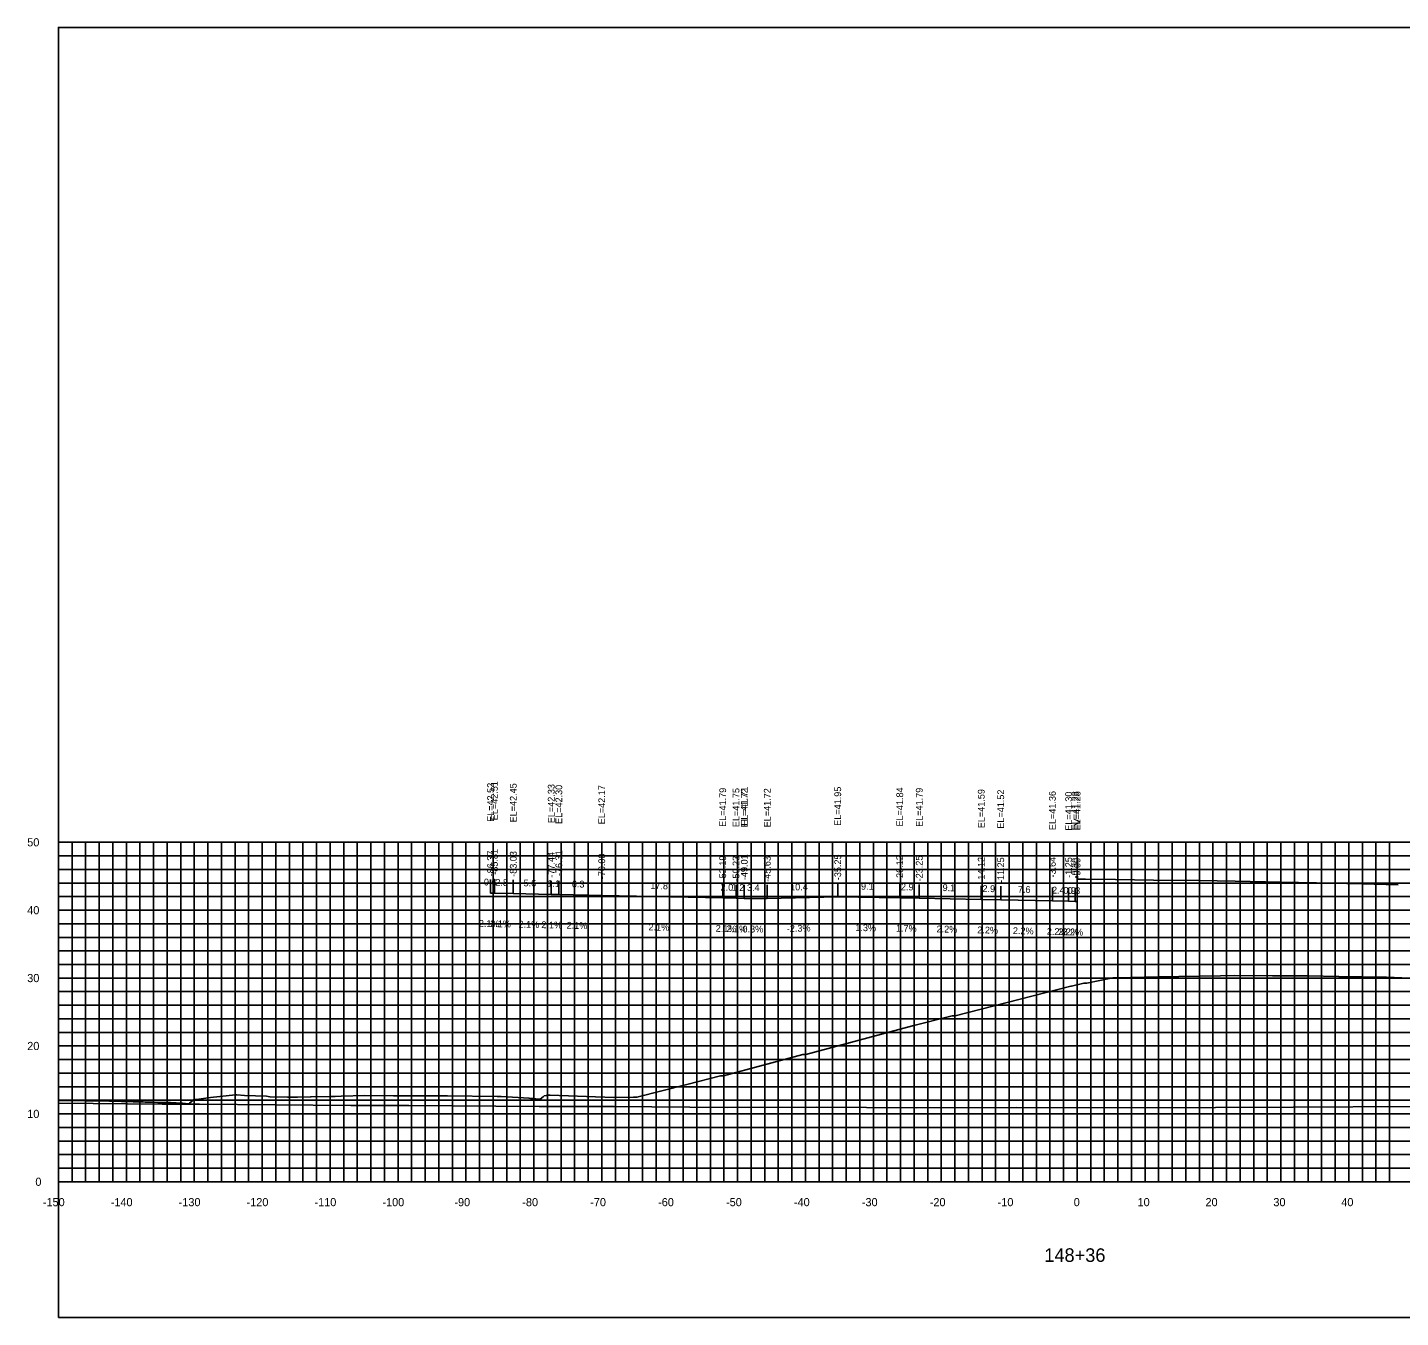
# Model space of a CAD drawing. Extents: x 1800880 to 1818864, y 245271 to 250560.
# Drawn here: x 1817067.8 to 1817270, y 249035.8 to 249225.8 of the extents above; entities that cross this region are included whole.
import ezdxf

# ---------------------------------------------------------------- set-up
doc = ezdxf.new("R2010")
doc.units = 0
for name, color, linetype in [('33', 7, 'Continuous'), ('ANNO-TXT', 7, 'Continuous'), ('AXIS', 7, 'Continuous'), ('CL-CNST', 7, 'Continuous'), ('DESIGN - DRAINAGE - Bridges', 7, 'Continuous'), ('Level 32', 7, 'Continuous'), ('Level 37', 7, 'Continuous'), ('Level 46', 7, 'Continuous'), ('Level 62', 7, 'Continuous'), ('SHT-BDR', 7, 'Continuous')]:
    doc.layers.add(name, color=color, linetype=linetype)

msp = doc.modelspace()

# ---------------------------------------------------------------- linework, layer by layer
at = {"layer": 'AXIS'}
msp.add_lwpolyline([(1817222.39, 249100.34), (1817223.09, 249100.34), (1817223.64, 249100.33), (1817228.04, 249100.25), (1817233.64, 249100.19), (1817240.36, 249100.11), (1817245.64, 249100.02), (1817252.36, 249099.87), (1817257.64, 249099.76), (1817264.36, 249099.61), (1817269.64, 249099.49)], dxfattribs=at)
at = {"layer": 'CL-CNST'}
msp.add_lwpolyline([(1817072.39, 249067.7), (1817072.85, 249067.7), (1817079.91, 249067.61), (1817083.38, 249067.53), (1817083.53, 249067.52), (1817083.7, 249067.52), (1817083.88, 249067.52), (1817084.09, 249067.51), (1817084.31, 249067.51), (1817084.57, 249067.5), (1817084.85, 249067.5), (1817085.17, 249067.49), (1817085.54, 249067.48), (1817085.96, 249067.47), (1817086.46, 249067.46), (1817087.04, 249067.45), (1817087.74, 249067.43), (1817088.59, 249067.41), (1817088.83, 249067.41), (1817088.97, 249067.4), (1817089.4, 249067.38), (1817089.7, 249067.36), (1817089.93, 249067.35), (1817090.12, 249067.34), (1817090.26, 249067.33), (1817090.38, 249067.32), (1817090.48, 249067.32), (1817090.56, 249067.31), (1817090.63, 249067.31), (1817091.57, 249067.25), (1817091.66, 249067.33), (1817092.16, 249067.73), (1817092.18, 249067.76), (1817092.38, 249067.85), (1817092.7, 249067.85), (1817094.78, 249068.15), (1817098.44, 249068.56), (1817098.66, 249068.56), (1817099.77, 249068.48), (1817103.02, 249068.36), (1817103.5, 249068.26), (1817103.52, 249068.22), (1817103.52, 249068.22), (1817103.53, 249068.23), (1817103.54, 249068.25), (1817103.54, 249068.25), (1817106.13, 249068.23), (1817107.2, 249068.23), (1817107.58, 249068.23), (1817109.52, 249068.24), (1817109.6, 249068.24), (1817112.36, 249068.3), (1817113.13, 249068.32), (1817114.03, 249068.35), (1817117.52, 249068.44), (1817121.7, 249068.43), (1817129.66, 249068.4), (1817136.99, 249068.3), (1817137.04, 249068.3), (1817137.05, 249068.3), (1817137.06, 249068.3), (1817137.09, 249068.29), (1817137.09, 249068.29), (1817137.17, 249068.29), (1817137.53, 249068.29), (1817137.58, 249068.29), (1817140.08, 249068.15), (1817141.66, 249068.05), (1817141.69, 249068.05), (1817141.88, 249068.03), (1817142.02, 249068.02), (1817142.14, 249068.01), (1817142.24, 249068), (1817142.33, 249067.99), (1817142.4, 249067.98), (1817142.47, 249067.98), (1817142.52, 249067.97), (1817142.57, 249067.97), (1817142.62, 249067.96), (1817142.65, 249067.96), (1817142.69, 249067.96), (1817143.32, 249067.92), (1817143.78, 249068.28), (1817143.93, 249068.39), (1817144.24, 249068.46), (1817144.33, 249068.49), (1817144.36, 249068.49), (1817144.63, 249068.53), (1817144.77, 249068.53), (1817154.17, 249068.18), (1817157.07, 249068.2), (1817157.2, 249068.2), (1817157.57, 249068.2), (1817164.94, 249070.08), (1817169.9, 249071.36), (1817170.32, 249071.37), (1817181.99, 249074.5), (1817182.25, 249074.5), (1817182.45, 249074.49), (1817198.15, 249078.7), (1817204, 249080.19), (1817204.09, 249080.21), (1817204.44, 249080.2), (1817221.48, 249084.56), (1817221.55, 249084.56), (1817223.37, 249084.99), (1817223.81, 249084.99), (1817227.66, 249085.78), (1817227.72, 249085.79), (1817228.09, 249085.78), (1817228.15, 249085.78), (1817228.16, 249085.78), (1817228.26, 249085.79), (1817234.25, 249085.93), (1817243.52, 249086.1), (1817245.52, 249086.14), (1817251.16, 249086.1), (1817256.38, 249086.06), (1817260.92, 249085.99), (1817267.94, 249085.89), (1817270.22, 249085.79)], dxfattribs=at)
at = {"layer": 'DESIGN - DRAINAGE - Bridges'}
for p, q in [((1817072.33, 249105.75), (1817072.39, 249105.75)), ((1817072.39, 249055.75), (1817072.39, 249105.75)), ((1817072.33, 249095.75), (1817072.39, 249095.75)), ((1817072.33, 249085.75), (1817072.39, 249085.75)), ((1817072.33, 249075.75), (1817072.39, 249075.75)), ((1817072.33, 249065.75), (1817072.39, 249065.75)), ((1817072.33, 249055.75), (1817072.39, 249055.75)), ((1817072.39, 249055.75), (1817372.39, 249055.75)), ((1817072.39, 249055.69), (1817072.39, 249055.75)), ((1817082.39, 249055.69), (1817082.39, 249055.75)), ((1817092.39, 249055.69), (1817092.39, 249055.75)), ((1817102.39, 249055.69), (1817102.39, 249055.75)), ((1817112.39, 249055.69), (1817112.39, 249055.75)), ((1817122.39, 249055.69), (1817122.39, 249055.75)), ((1817132.39, 249055.69), (1817132.39, 249055.75)), ((1817142.39, 249055.69), (1817142.39, 249055.75)), ((1817152.39, 249055.69), (1817152.39, 249055.75)), ((1817162.39, 249055.69), (1817162.39, 249055.75)), ((1817172.39, 249055.69), (1817172.39, 249055.75)), ((1817182.39, 249055.69), (1817182.39, 249055.75)), ((1817192.39, 249055.69), (1817192.39, 249055.75)), ((1817202.39, 249055.69), (1817202.39, 249055.75)), ((1817212.39, 249055.69), (1817212.39, 249055.75)), ((1817222.39, 249055.69), (1817222.39, 249055.75)), ((1817232.39, 249055.69), (1817232.39, 249055.75)), ((1817242.39, 249055.69), (1817242.39, 249055.75)), ((1817252.39, 249055.69), (1817252.39, 249055.75)), ((1817262.39, 249055.69), (1817262.39, 249055.75))]:
    msp.add_line(p, q, dxfattribs=at)
at = {"layer": 'Level 37'}
for p, q in [((1817136.02, 249098.27), (1817136.02, 249100.27)), ((1817136.58, 249098.26), (1817136.58, 249100.26)), ((1817139.36, 249098.2), (1817139.36, 249100.2)), ((1817144.95, 249098.08), (1817144.95, 249100.08)), ((1817146.07, 249098.06), (1817146.07, 249100.06)), ((1817152.39, 249097.92), (1817152.39, 249099.92)), ((1817170.2, 249097.55), (1817170.2, 249099.55)), ((1817172.16, 249097.5), (1817172.16, 249099.5)), ((1817173.38, 249097.48), (1817173.38, 249099.48)), ((1817173.38, 249097.47), (1817173.38, 249099.47)), ((1817176.76, 249097.48), (1817176.76, 249099.48)), ((1817187.14, 249097.71), (1817187.14, 249099.71)), ((1817196.27, 249097.59), (1817196.27, 249099.59)), ((1817199.14, 249097.54), (1817199.14, 249099.54)), ((1817208.27, 249097.34), (1817208.27, 249099.34)), ((1817211.14, 249097.28), (1817211.14, 249099.28)), ((1817218.75, 249097.11), (1817218.75, 249099.11)), ((1817221.14, 249097.06), (1817221.14, 249099.06)), ((1817222.09, 249097.04), (1817222.09, 249099.04)), ((1817222.38, 249097.03), (1817222.38, 249099.03))]:
    msp.add_line(p, q, dxfattribs=at)
msp.add_lwpolyline([(1817072.39, 249035.75), (1817372.39, 249035.75), (1817372.39, 249225.75), (1817072.39, 249225.75)], close=True, dxfattribs=at)
at = {"layer": 'Level 46'}
for p, q in [((1817072.39, 249105.75), (1817372.39, 249105.75)), ((1817072.39, 249055.75), (1817072.39, 249105.75)), ((1817074.39, 249055.75), (1817074.39, 249105.75)), ((1817076.39, 249055.75), (1817076.39, 249105.75)), ((1817078.39, 249055.75), (1817078.39, 249105.75)), ((1817080.39, 249055.75), (1817080.39, 249105.75)), ((1817082.39, 249055.75), (1817082.39, 249105.75)), ((1817084.39, 249055.75), (1817084.39, 249105.75)), ((1817086.39, 249055.75), (1817086.39, 249105.75)), ((1817088.39, 249055.75), (1817088.39, 249105.75)), ((1817090.39, 249055.75), (1817090.39, 249105.75)), ((1817092.39, 249055.75), (1817092.39, 249105.75)), ((1817094.39, 249055.75), (1817094.39, 249105.75)), ((1817096.39, 249055.75), (1817096.39, 249105.75)), ((1817098.39, 249055.75), (1817098.39, 249105.75)), ((1817100.39, 249055.75), (1817100.39, 249105.75)), ((1817102.39, 249055.75), (1817102.39, 249105.75)), ((1817104.39, 249055.75), (1817104.39, 249105.75)), ((1817106.39, 249055.75), (1817106.39, 249105.75)), ((1817108.39, 249055.75), (1817108.39, 249105.75)), ((1817110.39, 249055.75), (1817110.39, 249105.75)), ((1817112.39, 249055.75), (1817112.39, 249105.75)), ((1817114.39, 249055.75), (1817114.39, 249105.75)), ((1817116.39, 249055.75), (1817116.39, 249105.75)), ((1817118.39, 249055.75), (1817118.39, 249105.75)), ((1817120.39, 249055.75), (1817120.39, 249105.75)), ((1817122.39, 249055.75), (1817122.39, 249105.75)), ((1817124.39, 249055.75), (1817124.39, 249105.75)), ((1817126.39, 249055.75), (1817126.39, 249105.75)), ((1817128.39, 249055.75), (1817128.39, 249105.75)), ((1817130.39, 249055.75), (1817130.39, 249105.75)), ((1817132.39, 249055.75), (1817132.39, 249105.75)), ((1817134.39, 249055.75), (1817134.39, 249105.75)), ((1817136.39, 249055.75), (1817136.39, 249105.75)), ((1817138.39, 249055.75), (1817138.39, 249105.75)), ((1817140.39, 249055.75), (1817140.39, 249105.75)), ((1817142.39, 249055.75), (1817142.39, 249105.75)), ((1817144.39, 249055.75), (1817144.39, 249105.75)), ((1817146.39, 249055.75), (1817146.39, 249105.75)), ((1817148.39, 249055.75), (1817148.39, 249105.75)), ((1817150.39, 249055.75), (1817150.39, 249105.75)), ((1817152.39, 249055.75), (1817152.39, 249105.75)), ((1817154.39, 249055.75), (1817154.39, 249105.75)), ((1817156.39, 249055.75), (1817156.39, 249105.75)), ((1817158.39, 249055.75), (1817158.39, 249105.75)), ((1817160.39, 249055.75), (1817160.39, 249105.75)), ((1817162.39, 249055.75), (1817162.39, 249105.75)), ((1817164.39, 249055.75), (1817164.39, 249105.75)), ((1817166.39, 249055.75), (1817166.39, 249105.75)), ((1817168.39, 249055.75), (1817168.39, 249105.75)), ((1817170.39, 249055.75), (1817170.39, 249105.75)), ((1817172.39, 249055.75), (1817172.39, 249105.75)), ((1817174.39, 249055.75), (1817174.39, 249105.75)), ((1817176.39, 249055.75), (1817176.39, 249105.75)), ((1817178.39, 249055.75), (1817178.39, 249105.75)), ((1817180.39, 249055.75), (1817180.39, 249105.75)), ((1817182.39, 249055.75), (1817182.39, 249105.75)), ((1817184.39, 249055.75), (1817184.39, 249105.75)), ((1817186.39, 249055.75), (1817186.39, 249105.75)), ((1817188.39, 249055.75), (1817188.39, 249105.75)), ((1817190.39, 249055.75), (1817190.39, 249105.75)), ((1817192.39, 249055.75), (1817192.39, 249105.75)), ((1817194.39, 249055.75), (1817194.39, 249105.75)), ((1817196.39, 249055.75), (1817196.39, 249105.75)), ((1817198.39, 249055.75), (1817198.39, 249105.75)), ((1817200.39, 249055.75), (1817200.39, 249105.75)), ((1817202.39, 249055.75), (1817202.39, 249105.75)), ((1817204.39, 249055.75), (1817204.39, 249105.75)), ((1817206.39, 249055.75), (1817206.39, 249105.75)), ((1817208.39, 249055.75), (1817208.39, 249105.75)), ((1817210.39, 249055.75), (1817210.39, 249105.75)), ((1817212.39, 249055.75), (1817212.39, 249105.75)), ((1817214.39, 249055.75), (1817214.39, 249105.75)), ((1817216.39, 249055.75), (1817216.39, 249105.75)), ((1817218.39, 249055.75), (1817218.39, 249105.75)), ((1817220.39, 249055.75), (1817220.39, 249105.75)), ((1817222.39, 249055.75), (1817222.39, 249105.75)), ((1817224.39, 249055.75), (1817224.39, 249105.75)), ((1817226.39, 249055.75), (1817226.39, 249105.75)), ((1817228.39, 249055.75), (1817228.39, 249105.75)), ((1817230.39, 249055.75), (1817230.39, 249105.75)), ((1817232.39, 249055.75), (1817232.39, 249105.75)), ((1817234.39, 249055.75), (1817234.39, 249105.75)), ((1817236.39, 249055.75), (1817236.39, 249105.75)), ((1817238.39, 249055.75), (1817238.39, 249105.75)), ((1817240.39, 249055.75), (1817240.39, 249105.75)), ((1817242.39, 249055.75), (1817242.39, 249105.75)), ((1817244.39, 249055.75), (1817244.39, 249105.75)), ((1817246.39, 249055.75), (1817246.39, 249105.75)), ((1817248.39, 249055.75), (1817248.39, 249105.75)), ((1817250.39, 249055.75), (1817250.39, 249105.75)), ((1817252.39, 249055.75), (1817252.39, 249105.75)), ((1817254.39, 249055.75), (1817254.39, 249105.75)), ((1817256.39, 249055.75), (1817256.39, 249105.75)), ((1817258.39, 249055.75), (1817258.39, 249105.75)), ((1817260.39, 249055.75), (1817260.39, 249105.75)), ((1817262.39, 249055.75), (1817262.39, 249105.75)), ((1817264.39, 249055.75), (1817264.39, 249105.75)), ((1817266.39, 249055.75), (1817266.39, 249105.75)), ((1817268.39, 249055.75), (1817268.39, 249105.75)), ((1817072.39, 249103.75), (1817372.39, 249103.75)), ((1817072.39, 249101.75), (1817372.39, 249101.75)), ((1817072.39, 249099.75), (1817372.39, 249099.75)), ((1817072.39, 249097.75), (1817372.39, 249097.75)), ((1817072.39, 249095.75), (1817372.39, 249095.75)), ((1817072.39, 249093.75), (1817372.39, 249093.75)), ((1817072.39, 249091.75), (1817372.39, 249091.75)), ((1817072.39, 249089.75), (1817372.39, 249089.75)), ((1817072.39, 249087.75), (1817372.39, 249087.75)), ((1817072.39, 249085.75), (1817372.39, 249085.75)), ((1817072.39, 249083.75), (1817372.39, 249083.75)), ((1817072.39, 249081.75), (1817372.39, 249081.75)), ((1817072.39, 249079.75), (1817372.39, 249079.75)), ((1817072.39, 249077.75), (1817372.39, 249077.75)), ((1817072.39, 249075.75), (1817372.39, 249075.75)), ((1817072.39, 249073.75), (1817372.39, 249073.75)), ((1817072.39, 249071.75), (1817372.39, 249071.75)), ((1817072.39, 249069.75), (1817372.39, 249069.75)), ((1817072.39, 249067.75), (1817372.39, 249067.75)), ((1817072.39, 249065.75), (1817372.39, 249065.75)), ((1817072.39, 249063.75), (1817372.39, 249063.75)), ((1817072.39, 249061.75), (1817372.39, 249061.75)), ((1817072.39, 249059.75), (1817372.39, 249059.75)), ((1817072.39, 249057.75), (1817372.39, 249057.75)), ((1817072.39, 249055.75), (1817372.39, 249055.75))]:
    msp.add_line(p, q, dxfattribs=at)
at = {"layer": 'Level 62'}
for points in [[(1817136.02, 249098.27), (1817136.58, 249098.26), (1817139.36, 249098.2), (1817144.95, 249098.08), (1817146.07, 249098.06), (1817152.39, 249097.92), (1817170.2, 249097.55), (1817172.16, 249097.5), (1817173.38, 249097.48)], [(1817173.38, 249097.47), (1817176.76, 249097.48), (1817187.14, 249097.71), (1817196.27, 249097.59), (1817199.14, 249097.54), (1817208.27, 249097.34), (1817211.14, 249097.28), (1817218.75, 249097.11), (1817221.14, 249097.06), (1817222.09, 249097.04), (1817222.38, 249097.03)], [(1817072.39, 249067.31), (1817087.66, 249067.19), (1817093.14, 249067.18), (1817115.42, 249066.97), (1817123.97, 249066.96), (1817143.17, 249066.83), (1817154.22, 249066.83), (1817170.93, 249066.71), (1817184.04, 249066.73), (1817198.68, 249066.63), (1817213.53, 249066.68), (1817226.44, 249066.64), (1817242.77, 249066.71), (1817254.19, 249066.73), (1817271.8, 249066.83), (1817281.95, 249066.65), (1817300.67, 249066.76), (1817309.7, 249066.86), (1817318.03, 249066.8), (1817337.46, 249066.92), (1817345.49, 249067.06), (1817365.22, 249067.17), (1817372.39, 249066.98)]]:
    msp.add_lwpolyline(points, dxfattribs=at)

# ---------------------------------------------------------------- texts
for s, p in [('-150', (1817070.09, 249052.15)), ('-140', (1817080.09, 249052.15)), ('-130', (1817090.09, 249052.15)), ('-120', (1817100.09, 249052.15)), ('-110', (1817110.09, 249052.15)), ('-100', (1817120.09, 249052.15)), ('-90', (1817130.69, 249052.15)), ('-80', (1817140.69, 249052.15)), ('-70', (1817150.69, 249052.15)), ('-60', (1817160.69, 249052.15)), ('-50', (1817170.69, 249052.15)), ('-40', (1817180.69, 249052.15)), ('-30', (1817190.69, 249052.15)), ('-20', (1817200.69, 249052.15)), ('-10', (1817210.69, 249052.15)), ('0', (1817221.89, 249052.15)), ('10', (1817231.29, 249052.15)), ('20', (1817241.29, 249052.15)), ('30', (1817251.29, 249052.15)), ('40', (1817261.29, 249052.15))]:
    msp.add_text(s, height=1.2).set_placement(p)
at = {"layer": '33'}
for s, p in [('50', (1817067.79, 249105.15)), ('40', (1817067.79, 249095.15)), ('30', (1817067.79, 249085.15)), ('20', (1817067.79, 249075.15)), ('10', (1817067.79, 249065.15)), ('0', (1817068.99, 249055.15))]:
    msp.add_text(s, height=1.2, dxfattribs=at).set_placement(p)
at = {"layer": 'ANNO-TXT'}
for s, rotation, p in [('0.6', 358.7824, (1817135.02, 249099.4)), ('2.8', 358.7824, (1817136.71, 249099.36)), ('5.6', 358.778, (1817140.87, 249099.27)), ('1.1', 358.778, (1817144.38, 249099.2)), ('6.3', 358.778, (1817147.97, 249099.12)), ('17.8', 358.778, (1817159.53, 249098.87)), ('2.0', 358.778, (1817169.88, 249098.65)), ('1.2', 358.778, (1817171.51, 249098.62)), ('3.4', 0.1637, (1817173.78, 249098.57)), ('10.4', 1.2939, (1817180.14, 249098.65)), ('9.1', 359.2677, (1817190.56, 249098.77)), ('2.9', 359.0171, (1817196.44, 249098.69)), ('9.1', 358.7397, (1817202.57, 249098.57)), ('2.9', 358.7397, (1817208.44, 249098.44)), ('7.6', 358.7397, (1817213.66, 249098.32)), ('2.4', 358.7397, (1817218.68, 249098.21)), ('0.9', 358.7397, (1817220.35, 249098.18)), ('0.3', 358.7397, (1817220.98, 249098.16)), ('2.1%', 358.7824, (1817134.28, 249093.31)), ('2.1%', 358.7824, (1817135.95, 249093.27)), ('2.1%', 358.778, (1817140.13, 249093.19)), ('2.1%', 358.778, (1817143.49, 249093.11)), ('2.1%', 358.778, (1817147.21, 249093.03)), ('2.1%', 358.778, (1817159.27, 249092.78)), ('2.1%', 358.778, (1817169.16, 249092.57)), ('2.1%', 358.778, (1817170.75, 249092.53)), ('-0.3%', 0.1637, (1817172.67, 249092.46)), ('-2.3%', 1.2939, (1817179.65, 249092.54)), ('1.3%', 359.2677, (1817189.73, 249092.68)), ('1.7%', 359.0171, (1817195.7, 249092.6)), ('2.2%', 358.7397, (1817201.68, 249092.49)), ('2.2%', 358.7397, (1817207.68, 249092.35)), ('2.2%', 358.7397, (1817212.92, 249092.24)), ('2.2%', 358.7397, (1817217.92, 249092.13)), ('2.2%', 358.7397, (1817219.59, 249092.09)), ('2.2%', 358.7397, (1817220.21, 249092.08))]:
    msp.add_text(s, height=1, rotation=rotation, dxfattribs=at).set_placement(p)
at = {"layer": 'DESIGN - DRAINAGE - Bridges'}
for s, height, p in [('>', 1.5, (1817221.78, 249108)), ('-', 0.0001, (1817072.39, 249055.75))]:
    msp.add_text(s, height=height, dxfattribs=at).set_placement(p)
at = {"layer": 'Level 32'}
msp.add_text('148+36', height=2, dxfattribs=at).set_placement((1817217.56, 249043.95))
at = {"layer": 'SHT-BDR'}
for s, p in [('EL=42.52', (1817136.52, 249108.75)), ('EL=42.51', (1817137.08, 249108.99)), ('EL=42.45', (1817139.86, 249108.68)), ('EL=42.33', (1817145.45, 249108.56)), ('EL=42.30', (1817146.57, 249108.45)), ('EL=42.17', (1817152.89, 249108.4)), ('EL=41.79', (1817170.7, 249108.02)), ('EL=41.75', (1817172.66, 249107.98)), ('EL=41.72', (1817173.88, 249107.95)), ('EL=41.71', (1817173.88, 249108.19)), ('EL=41.72', (1817177.26, 249107.95)), ('EL=41.95', (1817187.64, 249108.18)), ('EL=41.84', (1817196.77, 249108.07)), ('EL=41.79', (1817199.64, 249108.02)), ('EL=41.59', (1817208.77, 249107.82)), ('EL=41.52', (1817211.64, 249107.75)), ('EL=41.36', (1817219.25, 249107.54)), ('EL=41.30', (1817221.64, 249107.45)), ('EL=41.28', (1817222.59, 249107.51)), ('EL=41.28', (1817222.88, 249107.5)), ('-86.37', (1817136.52, 249100.73)), ('-85.81', (1817137.08, 249100.97)), ('-83.03', (1817139.86, 249100.66)), ('-77.44', (1817145.45, 249100.54)), ('-76.31', (1817146.57, 249100.77)), ('-70.00', (1817152.89, 249100.3)), ('-49.01', (1817173.88, 249100.19)), ('-49.01', (1817173.88, 249100.17)), ('-35.25', (1817187.64, 249100.17)), ('-52.19', (1817170.7, 249100)), ('-50.23', (1817172.66, 249099.96)), ('-45.63', (1817177.26, 249099.93)), ('-26.12', (1817196.77, 249100.05)), ('-23.25', (1817199.64, 249100)), ('-14.12', (1817208.77, 249099.8)), ('-11.25', (1817211.64, 249099.74)), ('-3.64', (1817219.25, 249100.56)), ('-1.25', (1817221.64, 249100.51)), ('-0.30', (1817222.59, 249100.41)), ('-0.00', (1817222.88, 249100.4))]:
    msp.add_text(s, height=1, rotation=90, dxfattribs=at).set_placement(p)

doc.saveas('drawing.dxf')
